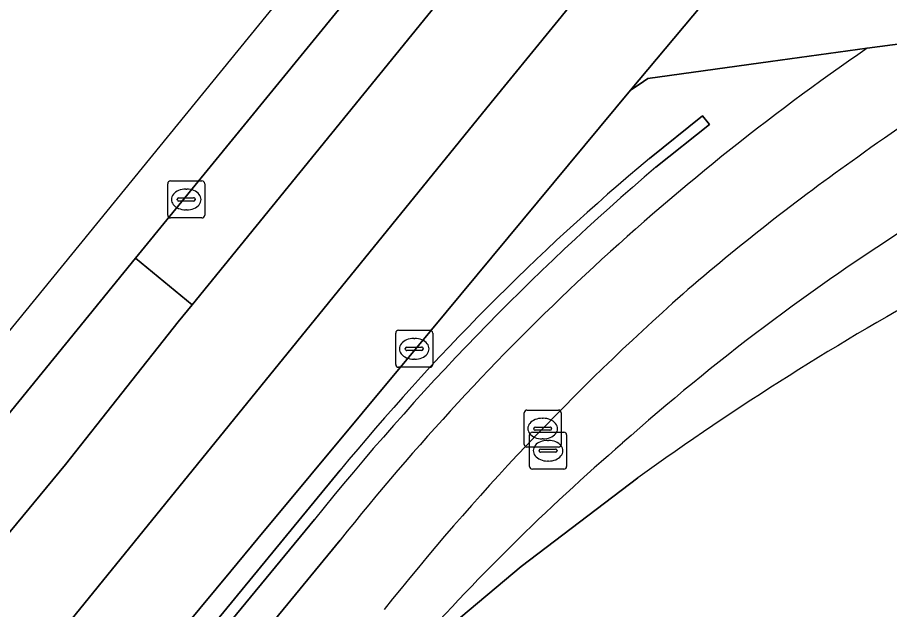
# Model space of a CAD drawing. Extents: x 160806 to 161707, y 383696 to 384148.
# Drawn here: x 160817.42 to 160840.99, y 383720.4 to 383736.4 of the extents above; entities that cross this region are included whole.
import ezdxf

# ---------------------------------------------------------------- set-up
doc = ezdxf.new("R2010")
doc.units = 0
for name, color, linetype in [('IMGEO_Berm_open', 7, 'Continuous'), ('IMGEO_Brandkraan', 7, 'Continuous'), ('IMGEO_Fietspad_open', 7, 'Continuous'), ('IMGEO_Groenvoorziening', 7, 'Continuous'), ('IMGEO_Kolk', 7, 'Continuous'), ('IMGEO_Muur', 7, 'Continuous'), ('IMGEO_Rijbaan_lokaal_gesloten', 7, 'Continuous'), ('IMGEO_Rijbaan_lokaal_open', 7, 'Continuous'), ('IMGEO_Verkeerseiland_open', 7, 'Continuous'), ('IMGEO_Voetpad_open', 7, 'Continuous')]:
    doc.layers.add(name, color=color, linetype=linetype)

msp = doc.modelspace()

# ---------------------------------------------------------------- linework, layer by layer
at = {"layer": 'IMGEO_Berm_open'}
for points in [[(160840.388, 383735.567), (160837.771, 383735.207), (160834.457, 383734.752), (160834.222, 383734.59), (160833.988, 383734.437), (160828.174, 383727.427), (160823.914, 383722.318), (160823.189, 383721.436), (160818.202, 383715.438), (160817.919, 383715.088), (160817.031, 383713.98), (160815.557, 383712.141), (160816.356, 383712.013), (160817.168, 383713.006), (160817.387, 383713.177), (160817.824, 383713.809), (160818.895, 383715.346), (160826.143, 383724.165)], [(160834.501, 383732.588), (160835.938, 383733.745), (160836.127, 383733.508), (160834.671, 383732.352)], [(160807.262, 383713.479), (160809.533, 383713.113), (160811.246, 383715.22), (160814.858, 383719.663), (160818.718, 383724.315), (160821.765, 383728.172), (160822.138, 383728.631), (160820.614, 383729.892), (160813.465, 383721.126), (160809.054, 383715.689), (160807.262, 383713.479)], [(160825.448, 383722.832), (160819.246, 383715.313), (160819.036, 383715.035), (160818.653, 383714.138), (160818.303, 383713.707), (160816.86, 383711.931), (160817.541, 383711.821)], [(160817.541, 383711.821), (160818.981, 383713.562), (160826.144, 383722.274)]]:
    msp.add_lwpolyline(points, dxfattribs=at)
for centre, radius, start, end in [((160877.724, 383681.282), 65.886, 124.51933, 141.52478), ((160875.703, 383683.346), 64.206, 129.91986, 140.524), ((160880.582, 383678.645), 70.656, 130.5256, 141.29006)]:
    msp.add_arc(centre, radius, start, end, dxfattribs=at)
at = {"layer": 'IMGEO_Brandkraan'}
for p, q in [((160831.262, 383724.265), (160831.262, 383725.117)), ((160831.337, 383725.191), (160832.189, 383725.191)), ((160832.263, 383725.117), (160832.263, 383724.265)), ((160831.75, 383724.971), (160831.775, 383724.971)), ((160831.521, 383724.685), (160831.521, 383724.697)), ((160831.959, 383724.648), (160831.561, 383724.648)), ((160831.564, 383724.734), (160831.962, 383724.734)), ((160832.005, 383724.697), (160832.005, 383724.685)), ((160831.773, 383724.411), (160831.748, 383724.411)), ((160832.189, 383724.191), (160831.337, 383724.191))]:
    msp.add_line(p, q, dxfattribs=at)
for points in [[(160831.262, 383724.265), (160831.262, 383725.117)], [(160831.337, 383725.191), (160832.189, 383725.191)], [(160832.263, 383725.117), (160832.263, 383724.265)], [(160832.189, 383724.191), (160831.337, 383724.191)]]:
    msp.add_lwpolyline(points, dxfattribs=at)
for centre, radius, start, end in [((160831.339, 383725.115), 0.0765, 91.552, 178.448), ((160831.339, 383725.115), 0.0765, 91.552, 178.448), ((160832.187, 383725.115), 0.0765, 1.552, 88.448), ((160832.187, 383725.115), 0.0765, 1.552, 88.448), ((160831.561, 383724.694), 0.0403, 85.8775, 175.7526), ((160831.558, 383724.684), 0.0366, 178.938, 274.7102), ((160831.962, 383724.691), 0.043, 264.8664, 352.4533), ((160831.966, 383724.696), 0.0386, 1.7309, 96.639), ((160831.339, 383724.267), 0.0765, 181.552, 268.448), ((160831.339, 383724.267), 0.0765, 181.552, 268.448), ((160832.187, 383724.267), 0.0765, 271.552, 358.448), ((160832.187, 383724.267), 0.0765, 271.552, 358.448)]:
    msp.add_arc(centre, radius, start, end, dxfattribs=at)
for centre, major_axis, ratio, start_param, end_param in [((160831.749, 383724.691), (-0.387, 0.002), 0.722429, 4.712389, 7.853982), ((160831.774, 383724.691), (-0.39, 0.002), 0.717154, 1.570796, 4.712389)]:
    msp.add_ellipse(centre, major_axis=major_axis, ratio=ratio, start_param=start_param, end_param=end_param, dxfattribs=at)
at = {"layer": 'IMGEO_Fietspad_open'}
for points in [[(160846.144, 383736.33), (160840.388, 383735.567)], [(160826.144, 383722.274), (160818.981, 383713.562), (160817.541, 383711.821)]]:
    msp.add_lwpolyline(points, dxfattribs=at)
for centre, radius, start, end in [((160867.026, 383695.722), 45.663, 117.2141, 126.0828), ((160877.724, 383681.282), 65.886, 124.51933, 141.52478), ((160874.934, 383683.291), 60.374, 125.19962, 130.90491), ((160880.798, 383677.836), 68.342, 131.62611, 141.48028)]:
    msp.add_arc(centre, radius, start, end, dxfattribs=at)
at = {"layer": 'IMGEO_Groenvoorziening'}
for points in [[(160834.192, 383723.959), (160831.033, 383721.562), (160827.545, 383718.631), (160822.776, 383712.748), (160824.684, 383712.357), (160825.386, 383713.484), (160825.871, 383713.894), (160826.633, 383714.116), (160843.597, 383711.637), (160860.024, 383709.58), (160870.902, 383707.254), (160885.285, 383704.928), (160887.055, 383704.827), (160885.836, 383707.156), (160885.285, 383708.216), (160883.901, 383707.49), (160866.007, 383741.797)], [(160827.965, 383719.15), (160827.545, 383718.631), (160831.033, 383721.562), (160834.192, 383723.959)]]:
    msp.add_lwpolyline(points, dxfattribs=at)
for centre, radius, start, end in [((160874.318, 383679.306), 61.011, 113.02251, 131.64296), ((160880.999, 383659.015), 80.054, 111.66262, 125.78139), ((160880.999, 383659.015), 80.054, 111.66262, 125.78139), ((160873.103, 383679.33), 60.192, 130.79396, 138.5816)]:
    msp.add_arc(centre, radius, start, end, dxfattribs=at)
at = {"layer": 'IMGEO_Kolk'}
for p, q in [((160821.48, 383731.055), (160821.48, 383731.907)), ((160821.555, 383731.981), (160822.407, 383731.981)), ((160822.481, 383731.907), (160822.481, 383731.055)), ((160821.968, 383731.761), (160821.993, 383731.761)), ((160821.739, 383731.475), (160821.739, 383731.487)), ((160822.177, 383731.438), (160821.779, 383731.438)), ((160821.782, 383731.524), (160822.18, 383731.524)), ((160822.223, 383731.487), (160822.223, 383731.475)), ((160821.991, 383731.201), (160821.966, 383731.201)), ((160822.407, 383730.981), (160821.555, 383730.981)), ((160827.719, 383727.945), (160828.571, 383727.945)), ((160827.644, 383727.019), (160827.644, 383727.871)), ((160828.132, 383727.725), (160828.157, 383727.725)), ((160828.645, 383727.871), (160828.645, 383727.019)), ((160827.903, 383727.439), (160827.903, 383727.451)), ((160827.946, 383727.488), (160828.344, 383727.488)), ((160828.387, 383727.451), (160828.387, 383727.439)), ((160828.341, 383727.402), (160827.943, 383727.402)), ((160828.571, 383726.945), (160827.719, 383726.945)), ((160828.155, 383727.165), (160828.13, 383727.165)), ((160831.191, 383725.788), (160832.043, 383725.788)), ((160831.116, 383724.862), (160831.116, 383725.714)), ((160831.604, 383725.568), (160831.629, 383725.568)), ((160832.117, 383725.714), (160832.117, 383724.862)), ((160831.375, 383725.282), (160831.375, 383725.294)), ((160831.418, 383725.331), (160831.816, 383725.331)), ((160831.859, 383725.294), (160831.859, 383725.282)), ((160831.813, 383725.245), (160831.415, 383725.245)), ((160831.627, 383725.008), (160831.602, 383725.008)), ((160832.043, 383724.788), (160831.191, 383724.788))]:
    msp.add_line(p, q, dxfattribs=at)
for points in [[(160821.48, 383731.055), (160821.48, 383731.907)], [(160821.555, 383731.981), (160822.407, 383731.981)], [(160822.481, 383731.907), (160822.481, 383731.055)], [(160822.407, 383730.981), (160821.555, 383730.981)], [(160827.719, 383727.945), (160828.571, 383727.945)], [(160827.644, 383727.019), (160827.644, 383727.871)], [(160828.645, 383727.871), (160828.645, 383727.019)], [(160828.571, 383726.945), (160827.719, 383726.945)], [(160831.191, 383725.788), (160832.043, 383725.788)], [(160831.116, 383724.862), (160831.116, 383725.714)], [(160832.117, 383725.714), (160832.117, 383724.862)], [(160832.043, 383724.788), (160831.191, 383724.788)]]:
    msp.add_lwpolyline(points, dxfattribs=at)
for centre, radius, start, end in [((160821.557, 383731.905), 0.0765, 91.552, 178.448), ((160821.557, 383731.905), 0.0765, 91.552, 178.448), ((160822.405, 383731.905), 0.0765, 1.552, 88.448), ((160822.405, 383731.905), 0.0765, 1.552, 88.448), ((160821.779, 383731.484), 0.0403, 85.8775, 175.7526), ((160821.776, 383731.474), 0.0366, 178.938, 274.7102), ((160822.18, 383731.481), 0.043, 264.8664, 352.4533), ((160822.184, 383731.486), 0.0386, 1.7309, 96.639), ((160821.557, 383731.057), 0.0765, 181.552, 268.448), ((160821.557, 383731.057), 0.0765, 181.552, 268.448), ((160822.405, 383731.057), 0.0765, 271.552, 358.448), ((160822.405, 383731.057), 0.0765, 271.552, 358.448), ((160827.721, 383727.869), 0.0765, 91.552, 178.448), ((160827.721, 383727.869), 0.0765, 91.552, 178.448), ((160828.569, 383727.869), 0.0765, 1.552, 88.448), ((160828.569, 383727.869), 0.0765, 1.552, 88.448), ((160827.943, 383727.448), 0.0403, 85.8775, 175.7526), ((160827.94, 383727.438), 0.0366, 178.938, 274.7102), ((160828.344, 383727.445), 0.043, 264.8664, 352.4533), ((160828.348, 383727.45), 0.0386, 1.7309, 96.639), ((160827.721, 383727.021), 0.0765, 181.552, 268.448), ((160827.721, 383727.021), 0.0765, 181.552, 268.448), ((160828.569, 383727.021), 0.0765, 271.552, 358.448), ((160828.569, 383727.021), 0.0765, 271.552, 358.448), ((160831.193, 383725.712), 0.0765, 91.552, 178.448), ((160831.193, 383725.712), 0.0765, 91.552, 178.448), ((160832.041, 383725.712), 0.0765, 1.552, 88.448), ((160832.041, 383725.712), 0.0765, 1.552, 88.448), ((160831.415, 383725.291), 0.0403, 85.8775, 175.7526), ((160831.82, 383725.293), 0.0386, 1.7309, 96.639), ((160831.412, 383725.281), 0.0366, 178.938, 274.7102), ((160831.816, 383725.288), 0.043, 264.8664, 352.4533), ((160831.193, 383724.864), 0.0765, 181.552, 268.448), ((160831.193, 383724.864), 0.0765, 181.552, 268.448), ((160832.041, 383724.864), 0.0765, 271.552, 358.448), ((160832.041, 383724.864), 0.0765, 271.552, 358.448)]:
    msp.add_arc(centre, radius, start, end, dxfattribs=at)
for centre, major_axis, ratio, start_param, end_param in [((160821.967, 383731.481), (-0.387, 0.002), 0.722429, 4.712389, 7.853982), ((160821.992, 383731.481), (-0.39, 0.002), 0.717154, 1.570796, 4.712389), ((160828.131, 383727.445), (-0.387, 0.002), 0.722429, 4.712389, 7.853982), ((160828.156, 383727.445), (-0.39, 0.002), 0.717154, 1.570796, 4.712389), ((160831.603, 383725.288), (-0.387, 0.002), 0.722429, 4.712389, 7.853982), ((160831.628, 383725.288), (-0.39, 0.002), 0.717154, 1.570796, 4.712389)]:
    msp.add_ellipse(centre, major_axis=major_axis, ratio=ratio, start_param=start_param, end_param=end_param, dxfattribs=at)
at = {"layer": 'IMGEO_Muur'}
for points in [[(160834.671, 383732.352), (160836.127, 383733.508), (160835.938, 383733.745), (160834.501, 383732.588)], [(160826.143, 383724.165), (160818.895, 383715.346), (160817.824, 383713.809), (160817.387, 383713.177), (160817.168, 383713.006), (160816.356, 383712.013)], [(160816.356, 383712.013), (160816.86, 383711.931), (160818.303, 383713.707), (160818.653, 383714.138), (160819.036, 383715.035), (160819.246, 383715.313), (160825.448, 383722.832)]]:
    msp.add_lwpolyline(points, dxfattribs=at)
for centre, radius, start, end in [((160875.703, 383683.346), 64.206, 129.91986, 140.524), ((160880.582, 383678.645), 70.656, 130.5256, 141.29006)]:
    msp.add_arc(centre, radius, start, end, dxfattribs=at)
at = {"layer": 'IMGEO_Rijbaan_lokaal_gesloten'}
for points in [[(160889.763, 383803.686), (160890.61, 383804.112), (160891.846, 383804.643), (160896.46, 383806.618), (160896.614, 383806.675), (160895.331, 383808.359), (160894.222, 383807.94), (160876.521, 383797.956), (160864.173, 383785.561), (160826.318, 383739.13), (160805.62, 383713.744), (160807.262, 383713.479)], [(160807.262, 383713.479), (160809.054, 383715.689), (160813.465, 383721.126), (160820.614, 383729.892), (160828.112, 383739.086), (160835.489, 383748.333), (160836.843, 383750), (160837.711, 383751.069), (160838.716, 383752.268), (160844.397, 383759.047), (160850.063, 383765.827), (160858.415, 383776.314), (160865.797, 383785.456)], [(160868.695, 383777.624), (160862.242, 383772.839), (160857.507, 383769.056), (160852.921, 383765.174), (160848.479, 383761.013), (160840.314, 383750.976), (160839.52, 383750), (160822.138, 383728.631), (160821.765, 383728.172), (160818.718, 383724.315), (160814.858, 383719.663), (160811.246, 383715.22), (160814.34, 383714.557), (160830.227, 383734.1), (160833.519, 383738.143), (160846.9, 383754.25), (160849.481, 383757.132), (160853.006, 383760.668), (160858.089, 383765.195), (160859.573, 383766.449), (160865.774, 383771.328), (160872.216, 383776.024)], [(160872.216, 383776.024), (160865.774, 383771.328), (160859.573, 383766.449), (160858.089, 383765.195), (160853.006, 383760.668), (160849.481, 383757.132), (160846.9, 383754.25), (160833.519, 383738.143), (160830.227, 383734.1), (160814.34, 383714.557), (160817.031, 383713.98), (160817.919, 383715.088), (160818.202, 383715.438), (160823.189, 383721.436), (160823.914, 383722.318), (160828.174, 383727.427), (160833.988, 383734.437), (160845.18, 383747.788), (160845.287, 383747.915), (160845.356, 383747.998), (160847.171, 383750)]]:
    msp.add_lwpolyline(points, dxfattribs=at)
at = {"layer": 'IMGEO_Rijbaan_lokaal_open'}
msp.add_lwpolyline([(160845.18, 383747.788), (160833.988, 383734.437), (160834.222, 383734.59), (160834.457, 383734.752), (160837.771, 383735.207), (160840.388, 383735.567), (160846.144, 383736.33), (160846.58, 383736.47)], dxfattribs=at)
at = {"layer": 'IMGEO_Verkeerseiland_open'}
msp.add_lwpolyline([(160839.52, 383750), (160840.314, 383750.976), (160838.716, 383752.268), (160837.711, 383751.069), (160836.843, 383750), (160835.489, 383748.333), (160828.112, 383739.086), (160820.614, 383729.892), (160822.138, 383728.631)], close=True, dxfattribs=at)
at = {"layer": 'IMGEO_Voetpad_open'}
for centre, radius, start, end in [((160867.026, 383695.722), 45.663, 117.2141, 126.0828), ((160874.318, 383679.306), 61.011, 113.02251, 131.64296), ((160874.934, 383683.291), 60.374, 125.19962, 130.90491), ((160880.798, 383677.836), 68.342, 131.62611, 141.48028), ((160873.103, 383679.33), 60.192, 130.79396, 138.5816)]:
    msp.add_arc(centre, radius, start, end, dxfattribs=at)

doc.saveas('drawing.dxf')
